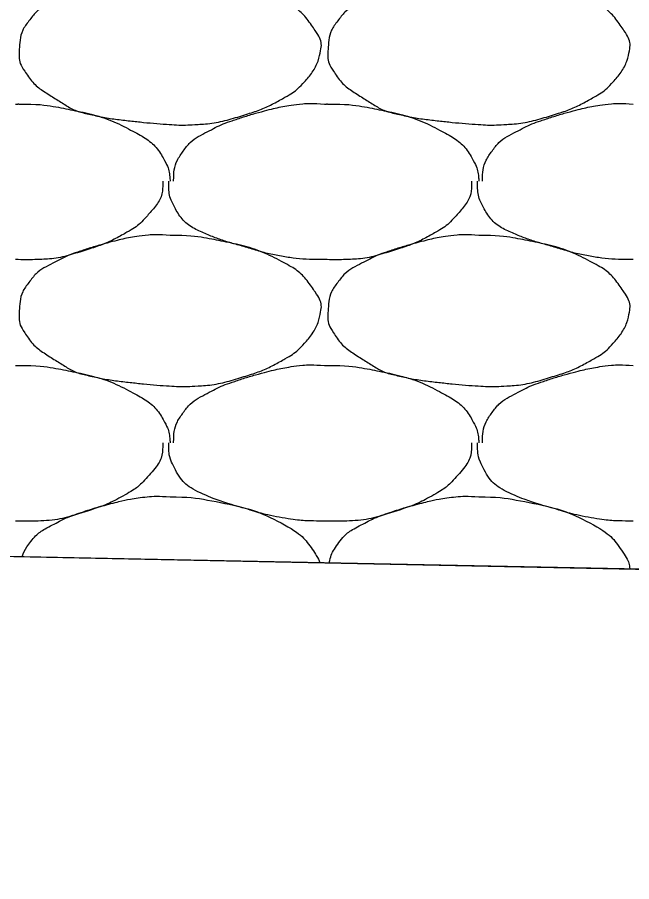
# Model space of a CAD drawing. Extents: x 1373719 to 1374161, y 379835 to 380167.
# Drawn here: x 1373967.733 to 1373968.65, y 379973.785 to 379975.076 of the extents above; entities that cross this region are included whole.
import ezdxf

# ---------------------------------------------------------------- set-up
doc = ezdxf.new("R2010")
doc.units = 0
doc.layers.add('Aggregate Base Course', color=7, linetype='Continuous')
doc.layers.add('SIGNATURE', color=7, linetype='Continuous')

msp = doc.modelspace()

# ---------------------------------------------------------------- linework, layer by layer
msp.add_line((1373965.3548, 379974.3183), (1373992.0048, 379973.7853))
at = {"layer": 'Aggregate Base Course'}
for points, degree in [([(1373967.9612, 379975.1412), (1373967.9875, 379975.1415), (1373968.014, 379975.1376), (1373968.0404, 379975.1322), (1373968.0726, 379975.1256), (1373968.1023, 379975.1158), (1373968.1322, 379975.0998), (1373968.1521, 379975.0891), (1373968.1657, 379975.0746), (1373968.179, 379975.0548), (1373968.1847, 379975.0462), (1373968.1877, 379975.0364), (1373968.1862, 379975.0278), (1373968.1831, 379975.0109), (1373968.1743, 379974.9941), (1373968.161, 379974.9792), (1373968.1525, 379974.9698), (1373968.1442, 379974.9634), (1373968.134, 379974.9576), (1373968.1158, 379974.9473), (1373968.0979, 379974.9386), (1373968.0782, 379974.9324), (1373968.0526, 379974.9243), (1373968.0271, 379974.9178), (1373968.0008, 379974.9162), (1373967.9876, 379974.9154), (1373967.9743, 379974.9153), (1373967.9612, 379974.9162), (1373967.9413, 379974.9175), (1373967.9216, 379974.9194), (1373967.9018, 379974.9216), (1373967.88, 379974.924), (1373967.8585, 379974.9274), (1373967.837, 379974.9324), (1373967.8193, 379974.9365), (1373967.8041, 379974.9459), (1373967.7884, 379974.9558), (1373967.7705, 379974.967), (1373967.756, 379974.9779), (1373967.7434, 379974.9972), (1373967.7369, 379975.0071), (1373967.7356, 379975.0177), (1373967.7362, 379975.0278), (1373967.737, 379975.0424), (1373967.7401, 379975.0571), (1373967.7506, 379975.071), (1373967.7612, 379975.0851), (1373967.7727, 379975.0926), (1373967.7866, 379975.0998), (1373967.7984, 379975.106), (1373967.81, 379975.1118), (1373967.8226, 379975.116), (1373967.8404, 379975.122), (1373967.8583, 379975.1274), (1373967.8766, 379975.1322), (1373967.8879, 379975.1351), (1373967.8992, 379975.1376), (1373967.9108, 379975.1394), (1373967.9274, 379975.142), (1373967.9445, 379975.1426), (1373967.9612, 379975.1412)], 3), ([(1373968.422, 379975.1412), (1373968.4483, 379975.1415), (1373968.4748, 379975.1376), (1373968.5012, 379975.1322), (1373968.5334, 379975.1256), (1373968.5631, 379975.1158), (1373968.593, 379975.0998), (1373968.6129, 379975.0891), (1373968.6265, 379975.0746), (1373968.6398, 379975.0548), (1373968.6455, 379975.0462), (1373968.6485, 379975.0364), (1373968.647, 379975.0278), (1373968.6439, 379975.0109), (1373968.6351, 379974.9941), (1373968.6218, 379974.9792), (1373968.6133, 379974.9698), (1373968.605, 379974.9634), (1373968.5948, 379974.9576), (1373968.5766, 379974.9473), (1373968.5587, 379974.9386), (1373968.539, 379974.9324), (1373968.5134, 379974.9243), (1373968.4879, 379974.9178), (1373968.4616, 379974.9162), (1373968.4484, 379974.9154), (1373968.4351, 379974.9153), (1373968.422, 379974.9162), (1373968.4021, 379974.9175), (1373968.3824, 379974.9194), (1373968.3626, 379974.9216), (1373968.3408, 379974.924), (1373968.3193, 379974.9274), (1373968.2978, 379974.9324), (1373968.2801, 379974.9365), (1373968.2649, 379974.9459), (1373968.2492, 379974.9558), (1373968.2313, 379974.967), (1373968.2168, 379974.9779), (1373968.2042, 379974.9972), (1373968.1977, 379975.0071), (1373968.1964, 379975.0177), (1373968.197, 379975.0278), (1373968.1978, 379975.0424), (1373968.2009, 379975.0571), (1373968.2114, 379975.071), (1373968.222, 379975.0851), (1373968.2335, 379975.0926), (1373968.2474, 379975.0998), (1373968.2592, 379975.106), (1373968.2708, 379975.1118), (1373968.2834, 379975.116), (1373968.3012, 379975.122), (1373968.3191, 379975.1274), (1373968.3374, 379975.1322), (1373968.3487, 379975.1351), (1373968.36, 379975.1376), (1373968.3716, 379975.1394), (1373968.3882, 379975.142), (1373968.4053, 379975.1426), (1373968.422, 379975.1412)], 3), ([(1373967.7308, 379974.9468), (1373967.7326, 379974.9467), (1373967.7344, 379974.9469), (1373967.7362, 379974.9468)], 2), ([(1373967.7362, 379974.9468), (1373967.7625, 379974.9471), (1373967.789, 379974.9432), (1373967.8154, 379974.9378), (1373967.8476, 379974.9312), (1373967.8773, 379974.9214), (1373967.9072, 379974.9054), (1373967.9271, 379974.8947), (1373967.943, 379974.8808), (1373967.954, 379974.8604), (1373967.9587, 379974.8516), (1373967.9604, 379974.8427), (1373967.9612, 379974.8334), (1373967.9612, 379974.8328), (1373967.9613, 379974.8322), (1373967.9612, 379974.8316)], 3), ([(1373967.9666, 379974.8316), (1373967.9666, 379974.8322), (1373967.9665, 379974.8328), (1373967.9666, 379974.8334), (1373967.9669, 379974.8486), (1373967.9712, 379974.8631), (1373967.981, 379974.8766), (1373967.9909, 379974.8902), (1373968.0031, 379974.8982), (1373968.017, 379974.9054), (1373968.0288, 379974.9116), (1373968.0404, 379974.9174), (1373968.053, 379974.9216), (1373968.0708, 379974.9276), (1373968.0887, 379974.933), (1373968.107, 379974.9378), (1373968.1183, 379974.9407), (1373968.1296, 379974.9432), (1373968.1412, 379974.945), (1373968.1578, 379974.9476), (1373968.1749, 379974.9482), (1373968.1916, 379974.9468)], 3), ([(1373968.1916, 379974.9468), (1373968.1934, 379974.9467), (1373968.1952, 379974.9469), (1373968.197, 379974.9468)], 2), ([(1373968.197, 379974.9468), (1373968.2233, 379974.9471), (1373968.2498, 379974.9432), (1373968.2762, 379974.9378), (1373968.3084, 379974.9312), (1373968.3381, 379974.9214), (1373968.368, 379974.9054), (1373968.3879, 379974.8947), (1373968.4038, 379974.8808), (1373968.4148, 379974.8604), (1373968.4195, 379974.8516), (1373968.4212, 379974.8427), (1373968.422, 379974.8334), (1373968.422, 379974.8328), (1373968.4221, 379974.8322), (1373968.422, 379974.8316)], 3), ([(1373968.4274, 379974.8316), (1373968.4274, 379974.8322), (1373968.4273, 379974.8328), (1373968.4274, 379974.8334), (1373968.4277, 379974.8486), (1373968.432, 379974.8631), (1373968.4418, 379974.8766), (1373968.4517, 379974.8902), (1373968.4639, 379974.8982), (1373968.4778, 379974.9054), (1373968.4896, 379974.9116), (1373968.5012, 379974.9174), (1373968.5138, 379974.9216), (1373968.5316, 379974.9276), (1373968.5495, 379974.933), (1373968.5678, 379974.9378), (1373968.5791, 379974.9407), (1373968.5904, 379974.9432), (1373968.602, 379974.945), (1373968.6186, 379974.9476), (1373968.6357, 379974.9482), (1373968.6524, 379974.9468)], 3), ([(1373967.9504, 379974.8316), (1373967.9504, 379974.8298), (1373967.9504, 379974.828), (1373967.9504, 379974.8262), (1373967.9497, 379974.8079), (1373967.9381, 379974.7921), (1373967.9252, 379974.7776), (1373967.917, 379974.7684), (1373967.9084, 379974.7618), (1373967.8982, 379974.756), (1373967.88, 379974.7457), (1373967.8621, 379974.737), (1373967.8424, 379974.7308), (1373967.8168, 379974.7227), (1373967.7913, 379974.7156), (1373967.765, 379974.7146), (1373967.7536, 379974.7141), (1373967.7421, 379974.7141), (1373967.7308, 379974.7146)], 3), ([(1373968.1916, 379974.7146), (1373968.1892, 379974.7146), (1373968.1868, 379974.7146), (1373968.1844, 379974.7146), (1373968.1645, 379974.7146), (1373968.1447, 379974.7164), (1373968.125, 379974.72), (1373968.1039, 379974.7238), (1373968.0839, 379974.7302), (1373968.0634, 379974.7361), (1373968.0458, 379974.7411), (1373968.0287, 379974.7468), (1373968.0116, 379974.7542), (1373967.9925, 379974.7624), (1373967.9766, 379974.7762), (1373967.9666, 379974.7956), (1373967.9614, 379974.8056), (1373967.9594, 379974.8157), (1373967.9594, 379974.8262), (1373967.9594, 379974.828), (1373967.9594, 379974.8298), (1373967.9594, 379974.8316)], 3), ([(1373968.4112, 379974.8316), (1373968.4112, 379974.8298), (1373968.4112, 379974.828), (1373968.4112, 379974.8262), (1373968.4105, 379974.8079), (1373968.3989, 379974.7921), (1373968.386, 379974.7776), (1373968.3778, 379974.7684), (1373968.3692, 379974.7618), (1373968.359, 379974.756), (1373968.3408, 379974.7457), (1373968.3229, 379974.737), (1373968.3032, 379974.7308), (1373968.2776, 379974.7227), (1373968.2521, 379974.7156), (1373968.2258, 379974.7146), (1373968.2144, 379974.7141), (1373968.2029, 379974.7141), (1373968.1916, 379974.7146)], 3), ([(1373968.6524, 379974.7146), (1373968.65, 379974.7146), (1373968.6476, 379974.7146), (1373968.6452, 379974.7146), (1373968.6253, 379974.7146), (1373968.6055, 379974.7164), (1373968.5858, 379974.72), (1373968.5647, 379974.7238), (1373968.5447, 379974.7302), (1373968.5242, 379974.7361), (1373968.5066, 379974.7411), (1373968.4895, 379974.7468), (1373968.4724, 379974.7542), (1373968.4533, 379974.7624), (1373968.4374, 379974.7762), (1373968.4274, 379974.7956), (1373968.4222, 379974.8056), (1373968.4202, 379974.8157), (1373968.4202, 379974.8262), (1373968.4202, 379974.828), (1373968.4202, 379974.8298), (1373968.4202, 379974.8316)], 3), ([(1373967.9612, 379974.7506), (1373967.9875, 379974.7509), (1373968.014, 379974.747), (1373968.0404, 379974.7416), (1373968.0726, 379974.735), (1373968.1023, 379974.7252), (1373968.1322, 379974.7092), (1373968.1521, 379974.6985), (1373968.1657, 379974.684), (1373968.179, 379974.6642), (1373968.1847, 379974.6556), (1373968.1877, 379974.6458), (1373968.1862, 379974.6372), (1373968.1831, 379974.6203), (1373968.1743, 379974.6035), (1373968.161, 379974.5886), (1373968.1525, 379974.5792), (1373968.1442, 379974.5728), (1373968.134, 379974.567), (1373968.1158, 379974.5567), (1373968.0979, 379974.548), (1373968.0782, 379974.5418), (1373968.0526, 379974.5337), (1373968.0271, 379974.5272), (1373968.0008, 379974.5256), (1373967.9876, 379974.5248), (1373967.9743, 379974.5247), (1373967.9612, 379974.5256), (1373967.9413, 379974.5269), (1373967.9216, 379974.5288), (1373967.9018, 379974.531), (1373967.88, 379974.5334), (1373967.8585, 379974.5368), (1373967.837, 379974.5418), (1373967.8193, 379974.5459), (1373967.8041, 379974.5553), (1373967.7884, 379974.5652), (1373967.7705, 379974.5764), (1373967.756, 379974.5873), (1373967.7434, 379974.6066), (1373967.7369, 379974.6165), (1373967.7356, 379974.6271), (1373967.7362, 379974.6372), (1373967.737, 379974.6518), (1373967.7401, 379974.6665), (1373967.7506, 379974.6804), (1373967.7612, 379974.6945), (1373967.7727, 379974.702), (1373967.7866, 379974.7092), (1373967.7984, 379974.7154), (1373967.81, 379974.7212), (1373967.8226, 379974.7254), (1373967.8404, 379974.7314), (1373967.8583, 379974.7368), (1373967.8766, 379974.7416), (1373967.8879, 379974.7445), (1373967.8992, 379974.747), (1373967.9108, 379974.7488), (1373967.9274, 379974.7514), (1373967.9445, 379974.752), (1373967.9612, 379974.7506)], 3), ([(1373968.422, 379974.7506), (1373968.4483, 379974.7509), (1373968.4748, 379974.747), (1373968.5012, 379974.7416), (1373968.5334, 379974.735), (1373968.5631, 379974.7252), (1373968.593, 379974.7092), (1373968.6129, 379974.6985), (1373968.6265, 379974.684), (1373968.6398, 379974.6642), (1373968.6455, 379974.6556), (1373968.6485, 379974.6458), (1373968.647, 379974.6372), (1373968.6439, 379974.6203), (1373968.6351, 379974.6035), (1373968.6218, 379974.5886), (1373968.6133, 379974.5792), (1373968.605, 379974.5728), (1373968.5948, 379974.567), (1373968.5766, 379974.5567), (1373968.5587, 379974.548), (1373968.539, 379974.5418), (1373968.5134, 379974.5337), (1373968.4879, 379974.5272), (1373968.4616, 379974.5256), (1373968.4484, 379974.5248), (1373968.4351, 379974.5247), (1373968.422, 379974.5256), (1373968.4021, 379974.5269), (1373968.3824, 379974.5288), (1373968.3626, 379974.531), (1373968.3408, 379974.5334), (1373968.3193, 379974.5368), (1373968.2978, 379974.5418), (1373968.2801, 379974.5459), (1373968.2649, 379974.5553), (1373968.2492, 379974.5652), (1373968.2313, 379974.5764), (1373968.2168, 379974.5873), (1373968.2042, 379974.6066), (1373968.1977, 379974.6165), (1373968.1964, 379974.6271), (1373968.197, 379974.6372), (1373968.1978, 379974.6518), (1373968.2009, 379974.6665), (1373968.2114, 379974.6804), (1373968.222, 379974.6945), (1373968.2335, 379974.702), (1373968.2474, 379974.7092), (1373968.2592, 379974.7154), (1373968.2708, 379974.7212), (1373968.2834, 379974.7254), (1373968.3012, 379974.7314), (1373968.3191, 379974.7368), (1373968.3374, 379974.7416), (1373968.3487, 379974.7445), (1373968.36, 379974.747), (1373968.3716, 379974.7488), (1373968.3882, 379974.7514), (1373968.4053, 379974.752), (1373968.422, 379974.7506)], 3), ([(1373967.7308, 379974.5562), (1373967.7326, 379974.5561), (1373967.7344, 379974.5563), (1373967.7362, 379974.5562)], 2), ([(1373967.7362, 379974.5562), (1373967.7625, 379974.5565), (1373967.789, 379974.5526), (1373967.8154, 379974.5472), (1373967.8476, 379974.5406), (1373967.8773, 379974.5308), (1373967.9072, 379974.5148), (1373967.9271, 379974.5041), (1373967.943, 379974.4902), (1373967.954, 379974.4698), (1373967.9587, 379974.461), (1373967.9604, 379974.4521), (1373967.9612, 379974.4428), (1373967.9612, 379974.4422), (1373967.9613, 379974.4416), (1373967.9612, 379974.441)], 3), ([(1373967.9666, 379974.441), (1373967.9666, 379974.4416), (1373967.9665, 379974.4422), (1373967.9666, 379974.4428), (1373967.9669, 379974.458), (1373967.9712, 379974.4725), (1373967.981, 379974.486), (1373967.9909, 379974.4996), (1373968.0031, 379974.5076), (1373968.017, 379974.5148), (1373968.0288, 379974.521), (1373968.0404, 379974.5268), (1373968.053, 379974.531), (1373968.0708, 379974.537), (1373968.0887, 379974.5424), (1373968.107, 379974.5472), (1373968.1183, 379974.5501), (1373968.1296, 379974.5526), (1373968.1412, 379974.5544), (1373968.1578, 379974.557), (1373968.1749, 379974.5576), (1373968.1916, 379974.5562)], 3), ([(1373968.1916, 379974.5562), (1373968.1934, 379974.5561), (1373968.1952, 379974.5563), (1373968.197, 379974.5562)], 2), ([(1373968.197, 379974.5562), (1373968.2233, 379974.5565), (1373968.2498, 379974.5526), (1373968.2762, 379974.5472), (1373968.3084, 379974.5406), (1373968.3381, 379974.5308), (1373968.368, 379974.5148), (1373968.3879, 379974.5041), (1373968.4038, 379974.4902), (1373968.4148, 379974.4698), (1373968.4195, 379974.461), (1373968.4212, 379974.4521), (1373968.422, 379974.4428), (1373968.422, 379974.4422), (1373968.4221, 379974.4416), (1373968.422, 379974.441)], 3), ([(1373968.4274, 379974.441), (1373968.4274, 379974.4416), (1373968.4273, 379974.4422), (1373968.4274, 379974.4428), (1373968.4277, 379974.458), (1373968.432, 379974.4725), (1373968.4418, 379974.486), (1373968.4517, 379974.4996), (1373968.4639, 379974.5076), (1373968.4778, 379974.5148), (1373968.4896, 379974.521), (1373968.5012, 379974.5268), (1373968.5138, 379974.531), (1373968.5316, 379974.537), (1373968.5495, 379974.5424), (1373968.5678, 379974.5472), (1373968.5791, 379974.5501), (1373968.5904, 379974.5526), (1373968.602, 379974.5544), (1373968.6186, 379974.557), (1373968.6357, 379974.5576), (1373968.6524, 379974.5562)], 3), ([(1373967.9504, 379974.441), (1373967.9504, 379974.4392), (1373967.9504, 379974.4374), (1373967.9497, 379974.4173), (1373967.9381, 379974.4015), (1373967.917, 379974.3778), (1373967.9084, 379974.3712), (1373967.88, 379974.3551), (1373967.8621, 379974.3464), (1373967.8168, 379974.3321), (1373967.7913, 379974.325), (1373967.7536, 379974.3235), (1373967.7421, 379974.3235), (1373967.7308, 379974.324)], 3), ([(1373968.1916, 379974.324), (1373968.1892, 379974.324), (1373968.1868, 379974.324), (1373968.1645, 379974.324), (1373968.1447, 379974.3258), (1373968.1039, 379974.3332), (1373968.0839, 379974.3396), (1373968.0458, 379974.3505), (1373968.0287, 379974.3562), (1373967.9925, 379974.3718), (1373967.9766, 379974.3856), (1373967.9614, 379974.415), (1373967.9594, 379974.4251), (1373967.9594, 379974.4374), (1373967.9594, 379974.4392), (1373967.9594, 379974.441)], 3), ([(1373968.4112, 379974.441), (1373968.4112, 379974.4392), (1373968.4112, 379974.4374), (1373968.4105, 379974.4173), (1373968.3989, 379974.4015), (1373968.3778, 379974.3778), (1373968.3692, 379974.3712), (1373968.3408, 379974.3551), (1373968.3229, 379974.3464), (1373968.2776, 379974.3321), (1373968.2521, 379974.325), (1373968.2144, 379974.3235), (1373968.2029, 379974.3235), (1373968.1916, 379974.324)], 3), ([(1373968.6524, 379974.324), (1373968.65, 379974.324), (1373968.6476, 379974.324), (1373968.6253, 379974.324), (1373968.6055, 379974.3258), (1373968.5647, 379974.3332), (1373968.5447, 379974.3396), (1373968.5066, 379974.3505), (1373968.4895, 379974.3562), (1373968.4533, 379974.3718), (1373968.4374, 379974.3856), (1373968.4222, 379974.415), (1373968.4202, 379974.4251), (1373968.4202, 379974.4374), (1373968.4202, 379974.4392), (1373968.4202, 379974.441)], 3), ([(1373967.7404, 379974.2706), (1373967.7426, 379974.2771), (1373967.7458, 379974.2835), (1373967.7612, 379974.3039), (1373967.7727, 379974.3114), (1373967.7984, 379974.3248), (1373967.81, 379974.3306), (1373967.8404, 379974.3408), (1373967.8583, 379974.3462), (1373967.8879, 379974.3539), (1373967.8992, 379974.3564), (1373967.9274, 379974.3608), (1373967.9445, 379974.3614), (1373967.9612, 379974.36)], 3), ([(1373967.9612, 379974.36), (1373967.9875, 379974.3603), (1373968.014, 379974.3564), (1373968.0726, 379974.3444), (1373968.1023, 379974.3346), (1373968.1521, 379974.3079), (1373968.1657, 379974.2934), (1373968.1815, 379974.2698), (1373968.1835, 379974.2658), (1373968.1848, 379974.2617)], 3), ([(1373968.1988, 379974.2614), (1373968.2007, 379974.2711), (1373968.2044, 379974.2806), (1373968.222, 379974.3039), (1373968.2335, 379974.3114), (1373968.2592, 379974.3248), (1373968.2708, 379974.3306), (1373968.3012, 379974.3408), (1373968.3191, 379974.3462), (1373968.3487, 379974.3539), (1373968.36, 379974.3564), (1373968.3882, 379974.3608), (1373968.4053, 379974.3614), (1373968.422, 379974.36)], 3), ([(1373968.422, 379974.36), (1373968.4483, 379974.3603), (1373968.4748, 379974.3564), (1373968.5334, 379974.3444), (1373968.5631, 379974.3346), (1373968.6129, 379974.3079), (1373968.6265, 379974.2934), (1373968.6442, 379974.2669), (1373968.647, 379974.2595), (1373968.6473, 379974.2525)], 3)]:
    msp.add_open_spline(points, degree=degree, dxfattribs=at)
at = {"layer": 'SIGNATURE'}
msp.add_lwpolyline([(1373961.0836, 379974.2329), (1373962.7242, 379976.2054), (1373965.3548, 379976.2486), (1373968.4651, 379976.1864), (1373969.7589, 379974.2302), (1373965.3548, 379974.3183)], close=True, dxfattribs=at)

doc.saveas('drawing.dxf')
